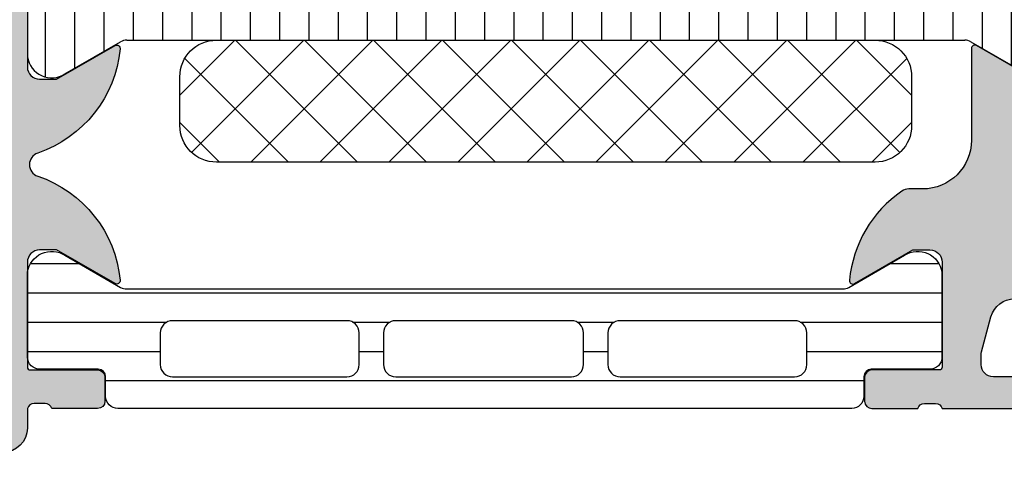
# Model space of a CAD drawing. Header units: millimetres. Extents: x 247761 to 294611, y 172579 to 236863.
# Tile 333 of 596: x 276233 to 276273, y 185269 to 185287. Entities that reach past the tile are written whole.
import ezdxf

# ---------------------------------------------------------------- set-up
doc = ezdxf.new("R2010")
doc.units = ezdxf.units.MM
doc.layers.add('FASÁDA DETAILNÍ', color=4, linetype='Continuous')
doc.layers.add('NOVA', color=240, linetype='Continuous')

# ---------------------------------------------------------------- blocks, each defined once
blk = doc.blocks.new('A$C69D17D4D')
at = {"layer": 'FASÁDA DETAILNÍ'}
h = blk.add_hatch(color=256, dxfattribs=at)
edge = h.paths.add_edge_path()
edge.add_arc((1643.317992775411, 11964.49986385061), 0.5000674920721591, 0.007732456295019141, 89.99226754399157)
edge.add_line((1643.318060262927, 11964.99993133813), (1639.318060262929, 11964.99993133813))
edge.add_arc((1639.318127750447, 11964.49986385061), 0.5000674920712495, 90.00773245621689, 179.9922675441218)
edge.add_line((1638.818060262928, 11964.49993133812), (1638.818060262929, 11963.19988251))
edge.add_arc((1639.318097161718, 11963.19991940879), 0.5000369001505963, 180.0042279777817, 269.9957720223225)
edge.add_line((1639.31806026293, 11962.69988251), (1639.818060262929, 11962.69988251))
edge.add_line((1639.818060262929, 11962.69988251), (1639.818060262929, 11963.69988251))
edge.add_line((1639.818060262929, 11963.69988251), (1641.318060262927, 11963.69988251))
edge.add_arc((1641.318097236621, 11962.6999194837), 0.9999630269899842, -0.002118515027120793, 90.00211851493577, ccw=False)
edge.add_line((1642.318060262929, 11962.69988251), (1642.318060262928, 11958.69988251))
edge.add_arc((1641.317983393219, 11958.69995937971), 1.00007687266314, 270.00440397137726, 359.9955960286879, ccw=False)
edge.add_line((1641.318060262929, 11957.69988251), (1639.818060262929, 11957.69988251))
edge.add_line((1639.818060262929, 11957.69988251), (1639.818060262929, 11958.69988251))
edge.add_line((1639.818060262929, 11958.69988251), (1639.318060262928, 11958.69988251))
edge.add_arc((1639.318002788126, 11958.1999399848), 0.499942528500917, 89.99341311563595, 180.0065868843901)
edge.add_line((1638.818060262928, 11958.19988251), (1638.818060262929, 11955.39989471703))
edge.add_arc((1639.31806026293, 11955.39989471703), 0.5000000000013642, 180, 269.9999999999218)
edge.add_line((1639.318060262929, 11954.89989471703), (1639.518060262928, 11954.89989471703))
edge.add_arc((1639.518060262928, 11955.39989471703), 0.5, 270, 360)
edge.add_line((1640.018060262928, 11955.39989471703), (1640.018060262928, 11955.89989471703))
edge.add_arc((1640.518095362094, 11955.89985961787), 0.5000351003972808, 90.00402178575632, 179.9959782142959, ccw=False)
edge.add_line((1640.518060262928, 11956.39989471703), (1641.318063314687, 11956.39989471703))
edge.add_arc((1641.318046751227, 11955.89987815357), 0.5000165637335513, 0.001897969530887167, 89.99810203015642, ccw=False)
edge.add_line((1641.818063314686, 11955.89989471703), (1641.818063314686, 11924.59990082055))
edge.add_line((1641.818063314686, 11924.59990082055), (1641.38566668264, 11918.5614431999))
edge.add_arc((1640.386446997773, 11918.59989926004), 0.9999594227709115, 270.00000000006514, 357.7959971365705, ccw=False)
edge.add_line((1640.386446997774, 11917.59993983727), (1633.717994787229, 11917.59993983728))
edge.add_arc((1633.717994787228, 11918.09993983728), 0.5, 180, 270.00000000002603, ccw=False)
edge.add_line((1633.217994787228, 11918.09993983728), (1633.217994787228, 11918.99993983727))
edge.add_arc((1632.717994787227, 11918.99993983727), 0.5000000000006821, 359.9999999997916, 449.9999999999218)
edge.add_line((1632.717994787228, 11919.49993983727), (1631.317993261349, 11919.49993983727))
edge.add_arc((1631.050472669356, 11919.57877628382), 0.2788950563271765, 268.8354106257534, 343.5801235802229, ccw=False)
edge.add_line((1631.044804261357, 11919.29993883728), (1630.591210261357, 11919.29993883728))
edge.add_arc((1630.58554960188, 11919.57880693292), 0.2789255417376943, 196.4245945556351, 271.16287007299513, ccw=False)
edge.add_line((1630.318006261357, 11919.49993983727), (1628.437995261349, 11919.49993983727))
edge.add_arc((1628.437995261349, 11919.19993983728), 0.2999999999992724, 89.99999999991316, 180)
edge.add_line((1628.137995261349, 11919.19993983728), (1628.137995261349, 11918.21996551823))
edge.add_arc((1628.437995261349, 11918.21996551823), 0.3000000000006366, 180, 269.9999999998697)
edge.add_line((1628.437995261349, 11917.91996551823), (1631.197993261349, 11917.91996551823))
edge.add_arc((1631.19799326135, 11917.79996551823), 0.1199999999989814, 0, 90.00000000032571, ccw=False)
edge.add_line((1631.317993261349, 11917.79996551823), (1631.317993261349, 11913.49993983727))
edge.add_arc((1630.817993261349, 11913.49993983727), 0.5, -90, 0, ccw=False)
edge.add_line((1630.817993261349, 11912.99993983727), (1630.11799326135, 11912.99993983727))
edge.add_line((1630.11799326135, 11912.99993983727), (1627.725172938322, 11914.3814352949))
edge.add_arc((1627.656113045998, 11914.26182005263), 0.1381197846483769, 60.00000000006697, 180)
edge.add_line((1627.517993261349, 11914.26182005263), (1627.51799326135, 11910.49993983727))
edge.add_arc((1625.51799326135, 11910.49993983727), 1.999999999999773, -89.99999999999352, 0, ccw=False)
edge.add_line((1625.51799326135, 11908.49993983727), (1624.949997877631, 11908.49993983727))
edge.add_arc((1624.949997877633, 11907.99993983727), 0.500000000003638, 90.0000000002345, 124.4790717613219)
edge.add_arc((1627.497471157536, 11904.29044123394), 4.999999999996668, 124.4790717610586, 174.6507719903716)
edge.add_arc((1622.656119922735, 11904.73805962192), 0.1381197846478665, 172.2975625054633, 299.9999999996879)
edge.add_line((1622.725179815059, 11904.61844437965), (1625.118000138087, 11905.99993983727))
edge.add_line((1625.118000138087, 11905.99993983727), (1625.818000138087, 11905.99993983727))
edge.add_arc((1625.818000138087, 11905.49993983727), 0.5, 0, 90, ccw=False)
edge.add_line((1626.318000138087, 11905.49993983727), (1626.318000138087, 11901.19991415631))
edge.add_arc((1626.198000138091, 11901.19991415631), 0.1199999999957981, -90.00000000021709, 0, ccw=False)
edge.add_line((1626.19800013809, 11901.07991415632), (1623.43800213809, 11901.07991415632))
edge.add_arc((1623.438002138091, 11900.77991415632), 0.3000000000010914, 90.00000000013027, 180)
edge.add_line((1623.138002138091, 11900.77991415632), (1623.138002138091, 11899.79993983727))
edge.add_arc((1623.43800213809, 11899.79993983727), 0.2999999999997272, 180, 270.0000000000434)
edge.add_line((1623.43800213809, 11899.49993983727), (1625.318013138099, 11899.49993983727))
edge.add_arc((1625.585556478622, 11899.42107274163), 0.2789255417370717, 88.83712992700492, 163.5754054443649, ccw=False)
edge.add_line((1625.591217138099, 11899.69994083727), (1626.044811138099, 11899.69994083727))
edge.add_arc((1626.050479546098, 11899.42110339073), 0.2788950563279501, 16.419876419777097, 91.16458937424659, ccw=False)
edge.add_line((1626.318000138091, 11899.49993983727), (1629.318058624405, 11899.49993983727))
edge.add_line((1629.318058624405, 11899.49993983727), (1630.018161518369, 11900.20001220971))
edge.add_line((1630.018161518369, 11900.20001220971), (1630.01816151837, 11900.80001831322))
edge.add_line((1630.01816151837, 11900.80001831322), (1628.418155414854, 11900.80001831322))
edge.add_arc((1628.418164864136, 11901.30002776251), 0.5000094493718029, 180.0010827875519, 269.99891721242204, ccw=False)
edge.add_line((1627.918155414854, 11901.30001831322), (1627.918155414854, 11901.69544639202))
edge.add_arc((1628.418155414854, 11901.69544639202), 0.4999999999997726, 165.0000000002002, 180.0000000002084, ccw=False)
edge.add_line((1627.935192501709, 11901.82485591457), (1628.319401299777, 11903.25874266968))
edge.add_arc((1629.285327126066, 11902.99992362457), 1.000000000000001, 89.99999999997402, 165.0000000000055, ccw=False)
edge.add_line((1629.285327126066, 11903.99992362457), (1635.018149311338, 11903.99992362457))
edge.add_line((1635.018149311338, 11903.99992362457), (1635.018149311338, 11900.80001831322))
edge.add_line((1635.018149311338, 11900.80001831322), (1634.218161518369, 11900.80001831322))
edge.add_line((1634.218161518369, 11900.80001831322), (1634.218161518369, 11900.20001220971))
edge.add_line((1634.218161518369, 11900.20001220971), (1635.430594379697, 11899.50003052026))
edge.add_line((1635.430594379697, 11899.50003052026), (1636.518149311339, 11899.50003052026))
edge.add_line((1636.518149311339, 11899.50003052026), (1636.518149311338, 11914.49993983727))
edge.add_arc((1637.018149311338, 11914.49993983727), 0.5000000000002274, 90, 180, ccw=False)
edge.add_line((1637.018149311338, 11914.99993983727), (1642.818060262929, 11914.99993983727))
edge.add_arc((1642.818060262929, 11915.99993983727), 1, 269.999999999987, 360)
edge.add_line((1643.818060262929, 11915.99993983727), (1643.818060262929, 11964.49993133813))
edge = h.paths.add_edge_path(flags=16)
edge.add_line((1634.218161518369, 11905.59992362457), (1629.81816151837, 11905.59992362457))
edge.add_arc((1629.81816151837, 11906.09992362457), 0.5, 180, 270, ccw=False)
edge.add_line((1629.31816151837, 11906.09992362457), (1629.318161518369, 11910.49992362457))
edge.add_arc((1629.818161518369, 11910.49992362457), 0.5, 90, 180, ccw=False)
edge.add_line((1629.818161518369, 11910.99992362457), (1634.218161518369, 11910.99992362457))
edge.add_arc((1634.218161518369, 11910.49992362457), 0.5, 0, 90, ccw=False)
edge.add_line((1634.718161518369, 11910.49992362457), (1634.718161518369, 11906.09992362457))
edge.add_arc((1634.218161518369, 11906.09992362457), 0.5, -90, 0, ccw=False)
h = blk.add_hatch(color=256, dxfattribs=at)
edge = h.paths.add_edge_path()
edge.add_arc((1588.938067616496, 11901.20006205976), 0.1199999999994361, 180, 270.0000000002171)
edge.add_line((1588.938067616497, 11901.08006205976), (1591.698065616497, 11901.08006205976))
edge.add_arc((1591.698065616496, 11900.78006205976), 0.3000000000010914, 0, 89.9999999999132, ccw=False)
edge.add_line((1591.998065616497, 11900.78006205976), (1591.998065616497, 11899.80008774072))
edge.add_arc((1591.698065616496, 11899.80008774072), 0.3000000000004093, -89.9999999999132, 0, ccw=False)
edge.add_line((1591.698065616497, 11899.50008774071), (1589.818054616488, 11899.50008774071))
edge.add_arc((1589.550511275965, 11899.42122064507), 0.2789255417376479, 16.42459455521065, 91.16287007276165)
edge.add_line((1589.544850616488, 11899.70008874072), (1589.091256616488, 11899.70008874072))
edge.add_arc((1589.085588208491, 11899.42125129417), 0.2788950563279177, 88.83541062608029, 163.5801235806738)
edge.add_line((1588.818067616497, 11899.50008774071), (1588.818067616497, 11898.69991302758))
edge.add_arc((1587.818067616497, 11898.69991302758), 0.9999999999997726, -89.99999999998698, 0, ccw=False)
edge.add_line((1587.818067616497, 11897.69991302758), (1584.318060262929, 11897.69991302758))
edge.add_arc((1584.318080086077, 11898.69993285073), 1.000019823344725, 180.0011357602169, 269.99886423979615, ccw=False)
edge.add_line((1583.318060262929, 11898.69991302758), (1583.318060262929, 11899.19991302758))
edge.add_line((1583.318060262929, 11899.19991302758), (1585.818060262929, 11899.19991302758))
edge.add_arc((1585.818014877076, 11900.19995841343), 1.0000453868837, 270.0026002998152, 359.9973997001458)
edge.add_line((1586.818060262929, 11900.19991302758), (1586.818060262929, 11901.49993133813))
edge.add_arc((1585.818007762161, 11901.49987883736), 1.000052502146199, 0.003007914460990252, 89.99699208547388)
edge.add_line((1585.818060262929, 11902.49993133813), (1578.818060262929, 11902.49993133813))
edge.add_arc((1578.318060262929, 11901.97480958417), 0.7250881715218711, 46.4038161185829, 133.5961838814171)
edge.add_line((1577.818060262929, 11902.49993133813), (1571.783972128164, 11902.49993133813))
edge.add_arc((1571.784024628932, 11901.49987883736), 1.000052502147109, 90.00300791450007, 179.9969920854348)
edge.add_line((1570.783972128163, 11901.49993133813), (1570.783972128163, 11900.19991302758))
edge.add_arc((1571.784017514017, 11900.19995841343), 1.000045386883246, 180.0026002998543, 269.9973997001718)
edge.add_line((1571.783972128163, 11899.19991302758), (1573.318060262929, 11899.19991302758))
edge.add_line((1573.318060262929, 11899.19991302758), (1573.318060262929, 11898.59990692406))
edge.add_line((1573.318060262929, 11898.59990692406), (1572.218054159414, 11897.49993133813))
edge.add_line((1572.218054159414, 11897.49993133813), (1568.818060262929, 11897.49993133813))
edge.add_line((1568.818060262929, 11897.49993133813), (1568.818060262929, 11924.499832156))
edge.add_line((1568.818060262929, 11924.499832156), (1572.218054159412, 11924.499832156))
edge.add_line((1572.218054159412, 11924.499832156), (1573.318060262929, 11923.39985657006))
edge.add_line((1573.318060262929, 11923.39985657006), (1573.318060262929, 11922.79985046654))
edge.add_line((1573.318060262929, 11922.79985046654), (1571.783972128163, 11922.79985046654))
edge.add_arc((1571.784017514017, 11921.79980508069), 1.0000453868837, 90.00260029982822, 179.9973997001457)
edge.add_line((1570.783972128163, 11921.79985046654), (1570.783972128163, 11920.499832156))
edge.add_arc((1571.784024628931, 11920.49988465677), 1.000052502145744, 180.003007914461, 269.9969920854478)
edge.add_line((1571.783972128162, 11919.499832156), (1577.818060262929, 11919.499832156))
edge.add_arc((1578.318060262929, 11920.02495390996), 0.7250881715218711, 226.4038161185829, 313.5961838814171)
edge.add_line((1578.818060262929, 11919.499832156), (1585.818060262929, 11919.499832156))
edge.add_arc((1585.818007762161, 11920.49988465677), 1.000052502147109, 270.0030079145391, 359.9969920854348)
edge.add_line((1586.818060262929, 11920.499832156), (1586.818060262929, 11921.79985046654))
edge.add_arc((1585.818014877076, 11921.79980508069), 1.000045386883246, 0.002600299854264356, 89.9973997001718)
edge.add_line((1585.818060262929, 11922.79985046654), (1583.318060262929, 11922.79985046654))
edge.add_line((1583.318060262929, 11922.79985046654), (1583.318060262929, 11923.29985046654))
edge.add_arc((1584.318080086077, 11923.2998306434), 1.00001982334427, 90.00113576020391, 179.9988642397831, ccw=False)
edge.add_line((1584.318060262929, 11924.29985046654), (1588.818060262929, 11924.29985046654))
edge.add_arc((1588.81807058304, 11923.79986078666), 0.4999896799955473, -0.0011826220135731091, 90.00118262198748, ccw=False)
edge.add_line((1589.318060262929, 11923.79985046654), (1589.318060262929, 11922.79985046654))
edge.add_line((1589.318060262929, 11922.79985046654), (1588.518057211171, 11922.79985046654))
edge.add_line((1588.518057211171, 11922.79985046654), (1588.518057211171, 11919.79983520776))
edge.add_arc((1588.818064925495, 11919.79983251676), 0.3000077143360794, 179.9994860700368, 270.0005139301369)
edge.add_arc((1589.08558820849, 11919.57866124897), 0.278895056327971, 196.4198764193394, 271.1645893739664)
edge.add_line((1589.091256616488, 11919.29982380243), (1589.544850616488, 11919.29982380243))
edge.add_arc((1589.550511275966, 11919.57869189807), 0.2789255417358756, 268.8371299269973, 343.5754054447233)
edge.add_line((1589.818054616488, 11919.49982480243), (1591.698065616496, 11919.49982480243))
edge.add_arc((1591.698065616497, 11919.19982480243), 0.2999999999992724, 0, 90.00000000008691, ccw=False)
edge.add_line((1591.998065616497, 11919.19982480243), (1591.998065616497, 11918.21985048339))
edge.add_arc((1591.698065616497, 11918.21985048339), 0.2999999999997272, -90.00000000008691, 0, ccw=False)
edge.add_line((1591.698065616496, 11917.91985048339), (1588.938067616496, 11917.91985048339))
edge.add_arc((1588.938067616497, 11917.79985048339), 0.1200000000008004, 90.00000000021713, 180)
edge.add_line((1588.818067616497, 11917.79985048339), (1588.818067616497, 11913.49982480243))
edge.add_arc((1589.318067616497, 11913.49982480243), 0.5, 180, 269.9999999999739)
edge.add_line((1589.318067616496, 11912.99982480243), (1590.018067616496, 11912.99982480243))
edge.add_line((1590.018067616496, 11912.99982480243), (1592.410887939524, 11914.38132026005))
edge.add_arc((1592.479947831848, 11914.26170501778), 0.1381197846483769, -7.7024374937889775, 119.99999999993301, ccw=False)
edge.add_arc((1587.638596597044, 11914.70932340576), 4.999999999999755, 288.7094007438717, 354.65077199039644, ccw=False)
edge.add_arc((1589.40282279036, 11909.49995627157), 0.5000000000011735, 108.709400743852, 251.2905992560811)
edge.add_arc((1587.638596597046, 11904.29058913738), 4.99999999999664, 5.349228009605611, 71.29059925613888, ccw=False)
edge.add_arc((1592.479947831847, 11904.73820752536), 0.1381197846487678, -119.99999999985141, 7.702437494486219, ccw=False)
edge.add_line((1592.410887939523, 11904.61859228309), (1590.018067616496, 11906.00008774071))
edge.add_line((1590.018067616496, 11906.00008774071), (1589.318067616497, 11906.00008774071))
edge.add_arc((1589.318067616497, 11905.50008774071), 0.5, 89.99999999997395, 180)
edge.add_line((1588.818067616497, 11905.50008774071), (1588.818067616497, 11901.20006205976))
edge = h.paths.add_edge_path(flags=16)
edge.add_arc((1570.918066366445, 11916.49983978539), 0.5, 90, 180)
edge.add_line((1570.418066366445, 11916.49983978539), (1570.418066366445, 11904.49993133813))
edge.add_arc((1570.918066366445, 11904.49993133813), 0.5, 180, 270)
edge.add_line((1570.918066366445, 11903.99993133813), (1586.618048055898, 11903.99993133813))
edge.add_arc((1586.618048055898, 11904.49993133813), 0.5, 270, 360)
edge.add_line((1587.118048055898, 11904.49993133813), (1587.118048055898, 11916.49983978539))
edge.add_arc((1586.618048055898, 11916.49983978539), 0.5, 0, 90)
edge.add_line((1586.618048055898, 11916.99983978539), (1585.118048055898, 11916.99983978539))
edge.add_line((1585.118048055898, 11916.99983978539), (1585.118048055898, 11917.49983978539))
edge.add_arc((1584.618048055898, 11917.49983978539), 0.5, 0, 90)
edge.add_line((1584.618048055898, 11917.99983978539), (1572.918066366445, 11917.99983978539))
edge.add_arc((1572.918066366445, 11917.49983978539), 0.5, 90, 180)
edge.add_line((1572.418066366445, 11917.49983978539), (1572.418066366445, 11916.99983978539))
edge.add_line((1572.418066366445, 11916.99983978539), (1570.918066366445, 11916.99983978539))
h = blk.add_hatch(dxfattribs=at)
h.set_pattern_fill('LINIE', color=256, scale=1.2, angle=90, style=0)
h.set_pattern_definition([(90, (19.28296211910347, -0.6246130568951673), (-1.2, 7.347638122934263e-17), [])])
edge = h.paths.add_edge_path()
edge.add_arc((1628.407976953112, 11918.19074167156), 0.2999999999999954, -179.99792470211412, -89.99792470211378, ccw=False)
edge.add_line((1628.107976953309, 11918.19073080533), (1628.107948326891, 11919.00106213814))
edge.add_arc((1627.607951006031, 11919.00104670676), 0.4999973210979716, 0.001768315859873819, 90.0023822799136)
edge.add_line((1627.607930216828, 11919.50104402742), (1626.7668579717, 11919.50236457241))
edge.add_arc((1626.7668579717, 11919.70236457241), 0.1999999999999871, -179.99999999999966, -89.99999999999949, ccw=False)
edge.add_line((1626.5668579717, 11919.70236457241), (1626.5668579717, 11923.8023645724))
edge.add_arc((1626.0668579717, 11923.8023645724), 0.5000000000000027, -5.216109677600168e-13, 89.99999999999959)
edge.add_line((1626.0668579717, 11924.3023645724), (1625.236108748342, 11924.3023645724))
edge.add_arc((1625.236108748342, 11923.3023645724), 0.9999999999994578, 90.00000000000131, 164.9999999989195)
edge.add_line((1624.270182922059, 11923.56118361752), (1624.066857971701, 11922.8023645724))
edge.add_line((1624.0668579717, 11922.8023645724), (1625.0668579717, 11922.8023645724))
edge.add_line((1625.0668579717, 11922.8023645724), (1625.0668579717, 11920.50236457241))
edge.add_arc((1624.062731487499, 11920.50407381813), 1.004127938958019, -89.76591227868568, -0.09753001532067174, ccw=False)
edge.add_line((1624.066833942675, 11919.49995425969), (1621.066955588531, 11919.49995425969))
edge.add_arc((1621.070983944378, 11920.50407360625), 1.004127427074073, 180.0975179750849, 269.77014032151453, ccw=False)
edge.add_line((1620.0668579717, 11920.50236457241), (1620.0668579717, 11922.8023645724))
edge.add_line((1620.0668579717, 11922.8023645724), (1621.0668579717, 11922.8023645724))
edge.add_line((1621.0668579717, 11922.8023645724), (1620.863533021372, 11923.56118361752))
edge.add_arc((1619.897607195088, 11923.3023645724), 1.000000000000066, 15.00000000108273, 89.99999999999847)
edge.add_line((1619.897607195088, 11924.3023645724), (1619.0668579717, 11924.3023645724))
edge.add_arc((1619.0668579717, 11923.8023645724), 0.4999999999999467, 89.99999999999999, 180)
edge.add_line((1618.5668579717, 11923.8023645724), (1618.5668579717, 11919.70236457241))
edge.add_arc((1618.362684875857, 11919.70409312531), 0.2041804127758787, -88.8441310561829, -0.4850610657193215, ccw=False)
edge.add_line((1618.366803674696, 11919.49995425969), (1592.525436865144, 11919.49993133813))
edge.add_arc((1592.525452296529, 11918.99993401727), 0.4999973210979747, 90.00176831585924, 180.002382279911)
edge.add_line((1592.025454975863, 11918.99991322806), (1592.025483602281, 11918.18958189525))
edge.add_arc((1591.725483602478, 11918.18957102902), 0.299999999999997, -89.9979247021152, 0.0020752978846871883, ccw=False)
edge.add_line((1591.725494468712, 11917.88957102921), (1589.325496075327, 11917.88981604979))
edge.add_arc((1589.325511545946, 11917.38982007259), 0.499995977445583, 90.00177281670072, 180.0023777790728)
edge.add_line((1588.825515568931, 11917.38979932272), (1588.825642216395, 11913.91325782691))
edge.add_arc((1589.815455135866, 11914.05560432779), 0.99999607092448, 188.1836833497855, 302.7290913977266)
edge.add_line((1590.356120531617, 11913.21437126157), (1592.639729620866, 11914.53292369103))
edge.add_arc((1592.88974527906, 11914.09992002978), 0.5000000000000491, 90.00213520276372, 120.00207189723, ccw=False)
edge.add_line((1592.889726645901, 11914.59992002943), (1627.243995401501, 11914.60100634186))
edge.add_arc((1627.244012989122, 11914.10100634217), 0.5000000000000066, 60.00207869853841, 90.00201539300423, ccw=False)
edge.add_line((1627.493997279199, 11914.53402811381), (1629.777701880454, 11913.21564111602))
edge.add_arc((1630.318306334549, 11914.05691334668), 0.9999960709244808, 237.2750591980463, 351.8204672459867)
edge.add_line((1631.308129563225, 11913.91463854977), (1631.308002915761, 11917.39118004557))
edge.add_arc((1630.808006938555, 11917.39116457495), 0.4999959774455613, 0.001772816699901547, 90.00237777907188)
edge.add_line((1630.807986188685, 11917.89116055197), (1628.407987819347, 11917.89074167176))
edge = h.paths.add_edge_path(flags=16)
edge.add_line((1604.216864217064, 11917.70046606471), (1604.216864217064, 11916.4004719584))
edge.add_arc((1603.716867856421, 11916.40046831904), 0.4999963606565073, -90.00041704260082, 0.00041704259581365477, ccw=False)
edge.add_line((1603.716864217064, 11915.9004719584), (1594.86687032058, 11915.9004719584))
edge.add_arc((1594.866866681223, 11916.40046831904), 0.4999963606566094, -180.000417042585, -89.99958295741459, ccw=False)
edge.add_line((1594.36687032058, 11916.4004719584), (1594.36687032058, 11917.70046606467))
edge.add_arc((1594.866870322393, 11917.70048263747), 0.5000000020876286, 90.00000020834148, 180.0018991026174, ccw=False)
edge.add_line((1594.866870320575, 11918.20048263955), (1603.716864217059, 11918.20048263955))
edge.add_arc((1603.716864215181, 11917.7004826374), 0.5000000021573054, -0.0018990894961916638, 89.99999978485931, ccw=False)
edge = h.paths.add_edge_path(flags=16)
edge.add_arc((1614.416870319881, 11917.70048263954), 0.4999999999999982, -2.2737367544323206e-13, 90.000000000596, ccw=False)
edge.add_line((1614.916870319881, 11917.70048263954), (1614.916870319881, 11916.40047195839))
edge.add_arc((1614.416870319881, 11916.40047195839), 0.4999999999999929, -90.00000000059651, -2.8421709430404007e-13, ccw=False)
edge.add_line((1614.416870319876, 11915.90047195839), (1605.71686421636, 11915.90047195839))
edge.add_arc((1605.716864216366, 11916.40047195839), 0.5000000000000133, 180.0000000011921, 269.99999999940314, ccw=False)
edge.add_line((1605.216864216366, 11916.40047195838), (1605.216864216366, 11917.70048263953))
edge.add_arc((1605.716864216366, 11917.70048263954), 0.5000000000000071, 90.0000000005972, 180.0000000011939, ccw=False)
edge.add_line((1605.716864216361, 11918.20048263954), (1614.416870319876, 11918.20048263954))
edge = h.paths.add_edge_path(flags=16)
edge.add_arc((1616.416866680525, 11916.40046831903), 0.4999963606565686, -180.00041704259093, -89.99958295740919, ccw=False)
edge.add_line((1615.916870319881, 11916.40047195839), (1615.916870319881, 11917.70046606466))
edge.add_arc((1616.416870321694, 11917.70048263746), 0.5000000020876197, 90.00000020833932, 180.0018991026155, ccw=False)
edge.add_line((1616.416870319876, 11918.20048263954), (1625.26687947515, 11918.20048263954))
edge.add_arc((1625.266879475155, 11917.70049789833), 0.4999847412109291, -6.252776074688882e-13, 90.00000000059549, ccw=False)
edge.add_line((1625.766864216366, 11917.70049789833), (1625.766864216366, 11916.40048721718))
edge.add_arc((1625.266848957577, 11916.40048721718), 0.5000152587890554, -90.00000000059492, 1.0800249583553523e-12, ccw=False)
edge.add_line((1625.266848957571, 11915.90047195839), (1616.416870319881, 11915.90047195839))
h = blk.add_hatch(dxfattribs=at)
h.set_pattern_fill('NETZ', color=256, scale=2, angle=45, style=0)
h.set_pattern_definition([(45, (1610.066983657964, 11914.59919654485), (-1.414213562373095, 1.414213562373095), []), (135, (1610.066983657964, 11914.59919654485), (-1.414213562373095, -1.414213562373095), [])])
h.paths.add_polyline_path([(1623.566983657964, 11909.59919654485, 0.4142135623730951), (1625.066983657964, 11911.09919654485), (1625.066983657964, 11913.09919654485, 0.4142135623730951), (1623.566983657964, 11914.59919654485), (1596.566983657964, 11914.59919654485, 0.4142135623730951), (1595.066983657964, 11913.09919654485), (1595.066983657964, 11911.09919654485, 0.4142135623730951), (1596.566983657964, 11909.59919654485)])
h = blk.add_hatch(dxfattribs=at)
h.set_pattern_fill('_USER', color=256, scale=1.2, angle=180, style=0, pattern_type=0)
h.set_pattern_definition([(180, (1626.318060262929, 11899.49993133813), (-1.469551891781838e-16, -1.2), [])])
edge = h.paths.add_edge_path()
edge.add_line((1622.493950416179, 11904.46694312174), (1624.777607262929, 11905.78541283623))
edge.add_arc((1625.318242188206, 11904.94416018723), 0.9999960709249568, 8.181608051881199, 122.72701609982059, ccw=False)
edge.add_line((1626.308060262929, 11905.08647083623), (1626.308060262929, 11901.60992933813))
edge.add_arc((1625.80806428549, 11901.6099266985), 0.4999959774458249, -90.00030248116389, 0.0003024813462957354, ccw=False)
edge.add_line((1625.808061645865, 11901.10993072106), (1623.408063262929, 11901.11026267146))
edge.add_arc((1623.408063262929, 11900.81026267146), 0.2999999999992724, 89.99999999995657, 180)
edge.add_line((1623.108063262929, 11900.81026267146), (1623.108063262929, 11899.99993133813))
edge.add_arc((1622.608065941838, 11899.99992865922), 0.4999973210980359, -90.00030698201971, 0.0003069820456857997, ccw=False)
edge.add_line((1622.608063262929, 11899.49993133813), (1592.525588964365, 11899.49993133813))
edge.add_arc((1592.525586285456, 11899.99992865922), 0.4999973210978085, 179.9996930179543, 270.00030698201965, ccw=False)
edge.add_line((1592.025588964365, 11899.99993133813), (1592.025588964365, 11900.81026267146))
edge.add_arc((1591.725588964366, 11900.81026267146), 0.2999999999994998, 0, 90.00000000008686)
edge.add_line((1591.725588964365, 11901.11026267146), (1589.325590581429, 11901.10993072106))
edge.add_arc((1589.325587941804, 11901.6099266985), 0.4999959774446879, 179.9996975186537, 270.0003024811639, ccw=False)
edge.add_line((1588.825591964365, 11901.60992933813), (1588.825591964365, 11905.08647083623))
edge.add_arc((1589.815410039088, 11904.94416018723), 0.9999960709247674, 57.27298390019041, 171.8183919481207, ccw=False)
edge.add_line((1590.356044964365, 11905.78541283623), (1592.639701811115, 11904.46694312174))
edge.add_arc((1592.889701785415, 11904.89995583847), 0.5000000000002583, 240.0000034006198, 269.9999400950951)
edge.add_line((1592.889701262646, 11904.39995583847), (1622.243950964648, 11904.39995583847))
edge.add_arc((1622.243950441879, 11904.89995583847), 0.5000000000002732, 270.0000599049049, 299.9999965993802)
edge = h.paths.add_edge_path(flags=16)
edge.add_line((1601.917233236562, 11903.09994507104), (1594.767208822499, 11903.09992981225))
edge.add_arc((1594.767252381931, 11902.59988625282), 0.500043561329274, 90.00499110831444, 179.9950088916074)
edge.add_line((1594.267208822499, 11902.59992981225), (1594.267208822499, 11901.29992103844))
edge.add_arc((1594.767221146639, 11901.29994862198), 0.5000123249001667, 180.0031607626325, 269.9985877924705)
edge.add_line((1594.767208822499, 11900.79993629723), (1601.917233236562, 11900.79993629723))
edge.add_arc((1601.917189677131, 11901.29997985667), 0.500043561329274, 270.0049911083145, 359.9950088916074)
edge.add_line((1602.417233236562, 11901.29993629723), (1602.417233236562, 11902.59994507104))
edge.add_arc((1601.917189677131, 11902.5999015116), 0.5000435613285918, 0.004991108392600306, 89.99500889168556)
edge = h.paths.add_edge_path(flags=16)
edge.add_line((1620.267232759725, 11903.09994507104), (1613.117206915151, 11903.09994507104))
edge.add_arc((1613.117250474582, 11902.5999015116), 0.500043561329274, 90.00499110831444, 179.9950088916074)
edge.add_line((1612.617206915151, 11902.59994507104), (1612.617206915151, 11901.29993629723))
edge.add_arc((1613.117250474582, 11901.29997985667), 0.5000435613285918, 180.0049911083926, 269.9950088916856)
edge.add_line((1613.117206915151, 11900.79993629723), (1620.267232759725, 11900.79993629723))
edge.add_arc((1620.267189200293, 11901.29997985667), 0.500043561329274, 270.0049911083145, 359.9950088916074)
edge.add_line((1620.767232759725, 11901.29993629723), (1620.767232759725, 11902.59994507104))
edge.add_arc((1620.267189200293, 11902.5999015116), 0.5000435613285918, 0.004991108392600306, 89.99500889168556)
edge = h.paths.add_edge_path(flags=16)
edge.add_line((1611.117206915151, 11903.09994507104), (1603.917233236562, 11903.09994507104))
edge.add_arc((1603.917182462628, 11902.59999584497), 0.4999492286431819, 89.99418114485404, 180.0058188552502)
edge.add_line((1603.417233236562, 11902.59994507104), (1603.417233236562, 11901.29993629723))
edge.add_arc((1603.917182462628, 11901.2998855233), 0.4999492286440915, 179.9941811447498, 270.0058188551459)
edge.add_line((1603.917233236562, 11900.79993629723), (1611.117206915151, 11900.79993629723))
edge.add_arc((1611.117257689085, 11901.2998855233), 0.4999492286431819, 269.9941811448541, 360.0058188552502)
edge.add_line((1611.617206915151, 11901.29993629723), (1611.617206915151, 11902.59994507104))
edge.add_arc((1611.117257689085, 11902.59999584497), 0.4999492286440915, 359.9941811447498, 450.0058188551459)
for p, q in [((1588.825515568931, 11917.38979932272), (1588.825642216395, 11913.91325782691)), ((1592.889726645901, 11914.59992002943), (1627.243995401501, 11914.60100634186)), ((1590.356120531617, 11913.21437126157), (1592.639729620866, 11914.53292369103)), ((1627.493997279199, 11914.53402811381), (1629.777701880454, 11913.21564111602))]:
    blk.add_line(p, q, dxfattribs=at)
for points in [[(1630.11799326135, 11912.99993983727), (1627.725172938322, 11914.3814352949, 0.5773502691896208), (1627.517993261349, 11914.26182005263), (1627.51799326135, 11910.49993983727, -0.4142135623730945), (1625.51799326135, 11908.49993983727), (1624.949997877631, 11908.49993983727, 0.1515887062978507), (1624.666945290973, 11908.41210634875, 0.2224807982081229), (1622.519246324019, 11904.75657158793, 0.6230654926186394), (1622.725179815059, 11904.61844437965), (1625.118000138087, 11905.99993983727), (1625.818000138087, 11905.99993983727, -0.414213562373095), (1626.318000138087, 11905.49993983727), (1626.318000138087, 11901.19991415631, -0.414213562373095), (1626.19800013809, 11901.07991415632), (1623.43800213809, 11901.07991415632, 0.414213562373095), (1623.138002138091, 11900.77991415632), (1623.138002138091, 11899.79993983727, 0.414213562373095), (1623.43800213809, 11899.49993983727), (1625.318013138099, 11899.49993983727, -0.3381811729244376), (1625.591217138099, 11899.69994083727), (1626.044811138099, 11899.69994083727, -0.338212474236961), (1626.318000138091, 11899.49993983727), (1629.318058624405, 11899.49993983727)], [(1630.01816151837, 11900.80001831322), (1628.418155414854, 11900.80001831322, -0.4142024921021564), (1627.918155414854, 11901.30001831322), (1627.918155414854, 11901.69544639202, -0.06554346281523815), (1627.935192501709, 11901.82485591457), (1628.319401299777, 11903.25874266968, -0.339454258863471), (1629.285327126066, 11903.99992362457)], [(1588.818067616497, 11917.79985048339), (1588.818067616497, 11913.49982480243, 0.414213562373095), (1589.318067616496, 11912.99982480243), (1590.018067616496, 11912.99982480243), (1592.410887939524, 11914.38132026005, -0.6230654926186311), (1592.616821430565, 11914.24319305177, -0.295935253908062), (1589.242438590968, 11909.97353510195, 0.717126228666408), (1589.242438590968, 11909.02637744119, -0.295935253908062), (1592.616821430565, 11904.75671949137, -0.6230654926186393), (1592.410887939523, 11904.61859228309), (1590.018067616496, 11906.00008774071), (1589.318067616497, 11906.00008774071, 0.414213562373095), (1588.818067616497, 11905.50008774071), (1588.818067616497, 11901.20006205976, 0.414213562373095), (1588.938067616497, 11901.08006205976), (1591.698065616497, 11901.08006205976, -0.414213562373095), (1591.998065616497, 11900.78006205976), (1591.998065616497, 11899.80008774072, -0.414213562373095), (1591.698065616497, 11899.50008774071), (1589.818054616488, 11899.50008774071, 0.3381811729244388), (1589.544850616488, 11899.70008874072), (1589.091256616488, 11899.70008874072, 0.338212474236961), (1588.818067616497, 11899.50008774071), (1588.818067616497, 11898.69991302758, -0.414213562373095), (1587.818067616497, 11897.69991302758)]]:
    blk.add_lwpolyline(points, format="xyb", dxfattribs=at)
for points in [[(1596.566983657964, 11914.59919654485), (1623.566983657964, 11914.59919654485, -0.414213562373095), (1625.066983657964, 11913.09919654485), (1625.066983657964, 11911.09919654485, -0.414213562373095), (1623.566983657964, 11909.59919654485), (1596.566983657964, 11909.59919654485, -0.414213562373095), (1595.066983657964, 11911.09919654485), (1595.066983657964, 11913.09919654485, -0.414213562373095)], [(1622.493950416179, 11904.46694312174), (1624.777607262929, 11905.78541283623, -0.5460410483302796), (1626.308060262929, 11905.08647083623), (1626.308060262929, 11901.60992933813, -0.414216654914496), (1625.808061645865, 11901.10993072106), (1623.408063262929, 11901.11026267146, 0.414213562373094), (1623.108063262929, 11900.81026267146), (1623.108063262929, 11899.99993133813, -0.414216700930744), (1622.608063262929, 11899.49993133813), (1592.525588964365, 11899.49993133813, -0.414216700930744), (1592.025588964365, 11899.99993133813), (1592.025588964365, 11900.81026267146, 0.414213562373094), (1591.725588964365, 11901.11026267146), (1589.325590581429, 11901.10993072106, -0.4142166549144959), (1588.825591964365, 11901.60992933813), (1588.825591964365, 11905.08647083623, -0.5460410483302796), (1590.356044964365, 11905.78541283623), (1592.639701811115, 11904.46694312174, 0.1316522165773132), (1592.889701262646, 11904.39995583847), (1622.243950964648, 11904.39995583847, 0.1316522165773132)], [(1601.917233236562, 11903.09994507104), (1594.767208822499, 11903.09992981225, 0.4141625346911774), (1594.267208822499, 11902.59992981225), (1594.267208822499, 11901.29992103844, 0.4141901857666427), (1594.767208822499, 11900.79993629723), (1601.917233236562, 11900.79993629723, 0.4141625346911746), (1602.417233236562, 11901.29993629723), (1602.417233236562, 11902.59994507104, 0.4141625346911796)], [(1611.117206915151, 11903.09994507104), (1603.917233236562, 11903.09994507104, 0.4142730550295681), (1603.417233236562, 11902.59994507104), (1603.417233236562, 11901.29993629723, 0.4142730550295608), (1603.917233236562, 11900.79993629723), (1611.117206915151, 11900.79993629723, 0.4142730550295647), (1611.617206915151, 11901.29993629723), (1611.617206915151, 11902.59994507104, 0.414273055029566)], [(1620.267232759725, 11903.09994507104), (1613.117206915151, 11903.09994507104, 0.414162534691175), (1612.617206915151, 11902.59994507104), (1612.617206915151, 11901.29993629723, 0.4141625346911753), (1613.117206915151, 11900.79993629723), (1620.267232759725, 11900.79993629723, 0.4141625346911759), (1620.767232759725, 11901.29993629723), (1620.767232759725, 11902.59994507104, 0.4141625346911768)]]:
    blk.add_lwpolyline(points, format="xyb", close=True, dxfattribs=at)
for centre, radius, start, end in [((1592.88974527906, 11914.09992002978), 0.5000000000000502, 90.00213520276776, 120.0020718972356), ((1627.244012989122, 11914.10100634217), 0.5000000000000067, 60.00207869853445, 90.00201539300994), ((1589.815455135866, 11914.05560432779), 0.9999960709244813, 188.1836833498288, 302.7290913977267)]:
    blk.add_arc(centre, radius, start, end, dxfattribs=at)

msp = doc.modelspace()

# ---------------------------------------------------------------- block references
at = {"layer": 'NOVA', "ltscale": 300}
msp.add_blockref('A$C69D17D4D', (274644.5174331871, 173371.2585875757), dxfattribs=at)

doc.saveas('drawing.dxf')
